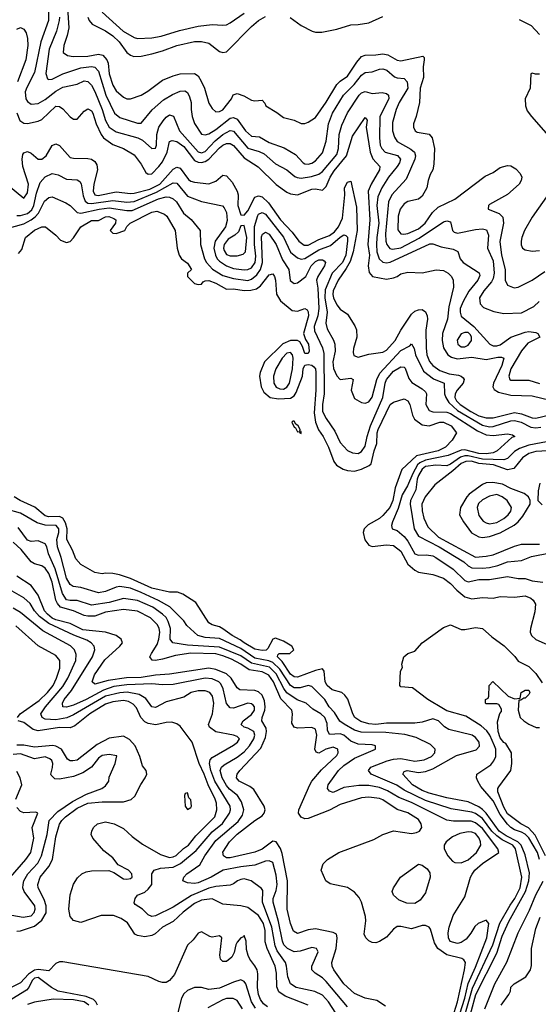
# Model space of a CAD drawing. Header units: inches. Extents: x 1793402 to 1900366, y 320852 to 470679.
# Tile 302 of 604: x 1850606 to 1853524, y 411315 to 416855. Entities that reach past the tile are written whole.
import ezdxf

# ---------------------------------------------------------------- set-up
doc = ezdxf.new("R2010")
doc.units = ezdxf.units.IN
doc.header["$MEASUREMENT"] = 0
doc.layers.add('B8451', color=7, linetype='Continuous')

msp = doc.modelspace()

# ---------------------------------------------------------------- linework, layer by layer
at = {"layer": 'B8451', "color": 4}
for points, elevation in [([(1850872.9, 416950), (1850882, 416810), (1850873.5, 416766.5), (1850854, 416710), (1850851.3, 416671.3), (1850874.8, 416654.8), (1850908.1, 416648.1), (1850990, 416650.3), (1851050, 416661.3), (1851074.9, 416654.9), (1851096.4, 416630), (1851104.2, 416610), (1851110.3, 416550), (1851130, 416486.8), (1851150, 416454.8), (1851190, 416418.8), (1851210, 416410.8), (1851230, 416410.8), (1851290, 416430.6), (1851327.7, 416452.3), (1851410, 416515.5), (1851470, 416539.3), (1851510, 416550.4), (1851590, 416552.7), (1851610, 416538.8), (1851628.2, 416510), (1851646, 416470), (1851670, 416386), (1851690, 416354.8), (1851710, 416337.3), (1851730, 416339.1), (1851750, 416348), (1851797.2, 416410), (1851807.2, 416432.8), (1851830, 416441), (1851867.5, 416427.5), (1851910, 416402), (1851930, 416398), (1851970, 416402), (1851985.4, 416385.4), (1851992, 416370), (1852053.7, 416333.7), (1852090, 416304.7), (1852150, 416291), (1852190, 416271), (1852210, 416271), (1852230, 416278), (1852270, 416306), (1852330, 416390.7), (1852390, 416490.6), (1852409.7, 416510.3), (1852450, 416538), (1852503.3, 416616.7), (1852530, 416648), (1852550, 416656.4), (1852610, 416657), (1852650, 416663.1), (1852677.6, 416657.6), (1852730, 416628), (1852750, 416623), (1852874, 416650), (1852882, 416642), (1852882.8, 416630), (1852876.3, 416590), (1852878.4, 416530), (1852859.1, 416470), (1852856, 416390), (1852836, 416310), (1852821, 416270), (1852821, 416250), (1852831.3, 416230), (1852842.5, 416222.5), (1852910, 416211), (1852926, 416190), (1852940.7, 416130), (1852936.8, 416043.2), (1852930.7, 416010), (1852915.9, 415984.1), (1852904, 415950), (1852897.3, 415910), (1852870, 415862), (1852850, 415846), (1852790, 415832.7), (1852770, 415819.3), (1852746.4, 415790), (1852735.8, 415750), (1852733, 415673), (1852750, 415650.7), (1852768.3, 415648.3), (1852790, 415652.4), (1852850, 415679.5), (1852887.6, 415710), (1852929.6, 415770.4), (1852960.1, 415799.9), (1853054.5, 415845.5), (1853225.1, 415974.9), (1853270, 415995.5), (1853310, 416023.8), (1853350, 416035.5), (1853370, 416033.4), (1853396.7, 416016.7), (1853422, 415990), (1853430.5, 415970), (1853428, 415950), (1853415.5, 415930), (1853350, 415871.8), (1853250, 415815.3), (1853244.7, 415810), (1853242, 415790), (1853304.5, 415764.5), (1853324.5, 415744.5), (1853328, 415710), (1853307.5, 415607.5), (1853316.9, 415530), (1853337.6, 415450), (1853337.3, 415390), (1853350, 415361), (1853387.5, 415347.5), (1853410, 415350.8), (1853490, 415390.7), (1853561.5, 415438.5)], 296), ([(1850768.5, 416908.5), (1850768.5, 416850), (1850726, 416730), (1850690, 416559), (1850645.7, 416474.3), (1850637.6, 416450), (1850641.6, 416410), (1850650, 416394.8), (1850670, 416380.7), (1850710, 416383), (1850750, 416406), (1850810, 416454), (1850850, 416476.4), (1850930, 416493.4), (1850970, 416510.5), (1850990, 416506.8), (1851010, 416486.8), (1851030, 416450.8), (1851070.3, 416350), (1851088.2, 416288.2), (1851110, 416250.5), (1851150, 416224.4), (1851270.8, 416190), (1851296.7, 416176.7), (1851350, 416131.3), (1851370, 416132), (1851375.1, 416150), (1851377.6, 416210), (1851389.7, 416250.3), (1851412.8, 416287.2), (1851430, 416307.3), (1851450, 416320.7), (1851472.2, 416312.2), (1851504.9, 416230), (1851610, 416112.4), (1851630, 416106.7), (1851650, 416114.4), (1851706.6, 416173.4), (1851750, 416208.8), (1851790, 416232.4), (1851802, 416230), (1851810, 416228), (1851890, 416132.2), (1851954, 416114), (1851981.1, 416101.1), (1852045.1, 416045.1), (1852110, 416010.8), (1852154, 415974), (1852166.9, 415966.9), (1852190, 415963.1), (1852247.3, 415972.7), (1852290, 415985.3), (1852310, 416000.4), (1852390, 416096.3), (1852400.5, 416130), (1852403, 416210), (1852418.3, 416261.7), (1852450, 416330.8), (1852516, 416430), (1852530, 416444), (1852550, 416450.6), (1852590, 416440.4), (1852644.9, 416444.9), (1852670, 416440.7), (1852680.7, 416430), (1852683, 416410), (1852632.4, 416310), (1852630.4, 416190.4), (1852634.9, 416150), (1852643, 416130), (1852662.8, 416110), (1852731.4, 416091.4), (1852748.2, 416070), (1852743.1, 416050), (1852730.4, 416030), (1852681.3, 415970), (1852643.8, 415910), (1852622, 415858), (1852614.9, 415810), (1852626.7, 415710), (1852614.9, 415630), (1852614, 415590), (1852616.5, 415550), (1852628.8, 415510), (1852650, 415490.4), (1852670, 415486.4), (1852690, 415490.3), (1852913.4, 415593.4), (1852930, 415594), (1852978, 415578), (1853044.9, 415564.9), (1853070.4, 415550.4), (1853084.9, 415510), (1853100.7, 415490), (1853192, 415432), (1853195.5, 415415.5), (1853183, 415390), (1853132.7, 415327.3), (1853101.6, 415270), (1853084.9, 415230), (1853083.8, 415210), (1853090, 415186.8), (1853162, 415130), (1853250.6, 415030.6), (1853270, 415020.7), (1853290, 415020.5), (1853310, 415026.7), (1853370, 415068.2), (1853450, 415098), (1853470, 415100.7), (1853510, 415096), (1853522, 415090), (1853532, 415070), (1853465.3, 415034.7), (1853430, 414992.3), (1853368.7, 414890), (1853357.3, 414850), (1853364.7, 414830), (1853370, 414826.8), (1853470, 414826.4), (1853530, 414808.4)], 288), ([(1851070, 416897.3), (1851187.7, 416790), (1851250, 416755.5), (1851270, 416750.5), (1851350, 416753.4), (1851403, 416763), (1851504.9, 416795.1), (1851610, 416818.4), (1851690, 416827.7), (1851750, 416824), (1851770, 416827.3), (1851790, 416837.3), (1851870, 416893)], 308), ([(1850830.2, 416870), (1850827.6, 416850), (1850813.1, 416790), (1850771.8, 416690), (1850753, 416553), (1850763.4, 416523.4), (1850770, 416518.8), (1850790, 416520.5), (1850849.7, 416550.3), (1850950, 416583.7), (1851010, 416592), (1851030, 416588), (1851050, 416566), (1851091.2, 416431.2), (1851139.3, 416330), (1851170, 416305.5), (1851270, 416273), (1851290, 416274), (1851351.3, 416348.7), (1851416.1, 416403.9), (1851466, 416434), (1851510, 416453), (1851534.9, 416454.9), (1851550, 416446), (1851562, 416422), (1851570.5, 416390), (1851570.6, 416350), (1851577.3, 416310), (1851590, 416272), (1851630, 416211), (1851650, 416207.7), (1851670, 416213), (1851710, 416237.6), (1851790, 416302), (1851810, 416304.9), (1851830, 416295.5), (1851877.1, 416230), (1851910, 416200.5), (1851955.9, 416195.9), (1852010, 416164.4), (1852094.4, 416134.4), (1852157.6, 416097.6), (1852201, 416050), (1852210, 416044), (1852230, 416042), (1852250, 416048), (1852270, 416060.7), (1852310, 416106), (1852330, 416172), (1852344.2, 416270), (1852365.4, 416330), (1852427.6, 416430), (1852488.7, 416491.3), (1852530, 416543), (1852550, 416558), (1852590, 416562), (1852630, 416577.3), (1852650, 416579.1), (1852671.8, 416571.8), (1852714.4, 416534.4), (1852730, 416527.7), (1852770, 416524), (1852786.2, 416506.2), (1852790.3, 416470), (1852742, 416390), (1852724.9, 416350), (1852703.9, 416276.1), (1852704.4, 416230), (1852714.2, 416194.2), (1852730.4, 416170.4), (1852807.3, 416127.3), (1852827.3, 416110), (1852832.7, 416090), (1852830.3, 416069.7), (1852781.1, 415958.9), (1852700.4, 415870), (1852680.3, 415830), (1852664.4, 415650), (1852666, 415610), (1852672.7, 415590), (1852688.8, 415568.8), (1852703.9, 415563.9), (1852750, 415571.8), (1852853, 415627), (1852990, 415718), (1853010, 415724), (1853030, 415718), (1853042, 415670), (1853050, 415660.7), (1853070, 415653.4), (1853170, 415674.9), (1853210, 415678), (1853232.4, 415672.4), (1853243.4, 415643.4), (1853237.3, 415570), (1853270, 415498), (1853275.6, 415430), (1853270, 415399), (1853260.5, 415379.5), (1853218, 415330), (1853193.4, 415290), (1853197.3, 415257.3), (1853215.9, 415235.9), (1853273.7, 415213.7), (1853330, 415202.8), (1853430, 415205.5), (1853498.3, 415241.7), (1853529.3, 415270)], 292), ([(1850990.3, 416870.3), (1850998, 416850), (1851014, 416830), (1851090, 416792), (1851130, 416765.3), (1851166.7, 416730), (1851210, 416670.6), (1851230, 416655.5), (1851248.5, 416648.5), (1851289.6, 416650.4), (1851350, 416663), (1851410, 416679.3), (1851490, 416710.4), (1851590, 416732.4), (1851630, 416732.7), (1851670, 416723), (1851730, 416677.3), (1851750, 416670.8), (1851770, 416674.8), (1851910, 416816.3), (1851950, 416850.7), (1851990, 416874)], 304), ([(1852127.1, 416867.1), (1852190, 416822), (1852251.1, 416791.1), (1852270, 416784.7), (1852305.4, 416785.4), (1852390, 416802), (1852470, 416826.8), (1852510, 416827.7), (1852570, 416837.3), (1852650, 416874)], 304), ([(1853416, 416856), (1853483.6, 416823.6), (1853530, 416772)], 304), ([(1850590, 416802.8), (1850610, 416811), (1850630, 416802), (1850642, 416782), (1850650.5, 416750.5), (1850653, 416710), (1850640.5, 416630), (1850594.8, 416505.2)], 284), ([(1853530, 416549), (1853508.9, 416548.9), (1853490, 416555.3), (1853482, 416550), (1853479.1, 416470), (1853451, 416410), (1853451.3, 416370), (1853462, 416342), (1853486, 416310), (1853675.8, 416095.8)], 304), ([(1850590, 416332), (1850607.5, 416287.5), (1850630, 416273.4), (1850650, 416270.5), (1850710, 416283.8), (1850730, 416293), (1850810, 416368), (1850830, 416367.7), (1850850, 416353.4), (1850890, 416308), (1850910, 416296.3), (1850930, 416296.3), (1850970, 416340.7), (1850990, 416354), (1850992.8, 416352.8), (1851010, 416342.8), (1851017.1, 416330), (1851036.5, 416270), (1851064.2, 416210), (1851078.4, 416190), (1851130, 416152.4), (1851191, 416130), (1851250, 416094.8), (1851290, 416042.8), (1851316.4, 415996.4), (1851330, 415985.5), (1851350, 415988.4), (1851390, 416028.7), (1851410, 416055.8), (1851436.4, 416110), (1851449.7, 416170.3), (1851463.9, 416176.1), (1851490, 416170.3), (1851530, 416141.7), (1851590, 416062.7), (1851610, 416053.6), (1851630, 416052.4), (1851650, 416057.3), (1851670, 416070.3), (1851730, 416134.9), (1851750, 416150.3), (1851770, 416158), (1851790, 416158.7), (1851810, 416148.4), (1851870, 416078.4), (1851947.5, 416027.5), (1852050, 415928.4), (1852110, 415885.5), (1852130, 415875.5), (1852170, 415870.6), (1852250, 415902), (1852270, 415904), (1852310, 415896), (1852330, 415916), (1852353.7, 415970), (1852375.2, 416004.8), (1852444.4, 416090), (1852479.6, 416200.4), (1852550, 416304.7), (1852561, 416290), (1852554.9, 416250), (1852577.4, 416110), (1852592.8, 416072.8), (1852633.4, 416030), (1852630.5, 416010), (1852584, 415930), (1852567.1, 415890), (1852575.6, 415730), (1852565.8, 415590), (1852574.9, 415530), (1852566.7, 415470), (1852572.2, 415432.2), (1852591.3, 415410), (1852670, 415396.3), (1852710, 415402.8), (1852729.4, 415410.6), (1852750, 415426), (1852790, 415434.8), (1852870, 415430.7), (1852950, 415447.3), (1852990, 415444), (1853016, 415430), (1853036, 415410), (1853044.7, 415390), (1853047.3, 415350), (1853020.5, 415239.5), (1853013.4, 415170), (1852985.7, 415090), (1852983.6, 415050), (1852990.3, 415010), (1853015.5, 414970), (1853036.5, 414956.5), (1853068.1, 414948.1), (1853150, 414957.4), (1853230, 414943.1), (1853296.7, 414956.7), (1853316.7, 414956.7), (1853330, 414951), (1853318.9, 414910), (1853272.4, 414810), (1853267.7, 414790), (1853275.2, 414775.2), (1853300.3, 414760.3), (1853370, 414742), (1853490, 414739.3), (1853590, 414714.9)], 284), ([(1850532.5, 415932.5), (1850630, 415851), (1850650, 415881), (1850656.4, 415930), (1850623.5, 416030), (1850619.6, 416070), (1850623.6, 416096.4), (1850630, 416106), (1850650, 416113.4), (1850670, 416104), (1850710, 416070.7), (1850730, 416070.6), (1850755.1, 416090), (1850790, 416146.8), (1850810, 416157.3), (1850830, 416147.3), (1850890, 416080.7), (1850910, 416075.5), (1850990, 416074), (1851010, 416070.6), (1851030, 416057.3), (1851039.5, 416039.5), (1851044.9, 416010), (1851023.6, 415930), (1851019.5, 415890), (1851030, 415870.6), (1851047, 415867), (1851150, 415887.7), (1851230, 415877.4), (1851250, 415879), (1851338.7, 415901.3), (1851395.6, 415930), (1851470, 416014), (1851490, 416024.9), (1851510, 416019.3), (1851556, 415956), (1851570, 415946.4), (1851590, 415941.3), (1851670, 415932.7), (1851710, 415947.7), (1851750, 415980.7), (1851770, 415977.3), (1851800.9, 415940.9), (1851830.5, 415890), (1851834.9, 415870), (1851834, 415810), (1851850, 415758), (1851870, 415756), (1851890, 415780.7), (1851930, 415856.3), (1851950, 415864.4), (1851970, 415859.5), (1852005.3, 415825.3), (1852073.7, 415730), (1852139.2, 415659.2), (1852176.3, 415610), (1852207.4, 415587.4), (1852230, 415586.7), (1852290, 415618.7), (1852350, 415640.3), (1852377.9, 415662.1), (1852400.4, 415690), (1852421.6, 415738.4), (1852436.2, 415870), (1852434.5, 415910), (1852450, 415940.7), (1852470, 415946), (1852501, 415801), (1852504.1, 415670), (1852482.7, 415550), (1852465.1, 415494.9), (1852443.8, 415456.2), (1852397.6, 415390), (1852370.4, 415330), (1852368.9, 415310), (1852372.7, 415290), (1852390, 415250.8), (1852410, 415226.8), (1852450, 415198), (1852492.5, 415132.5), (1852502, 415110), (1852504, 415070), (1852484.5, 415004.5), (1852482, 414982), (1852485.8, 414965.8), (1852510, 414957.3), (1852570, 414974), (1852650, 414985.5), (1852670, 414995.5), (1852719.6, 415050), (1852750, 415107.7), (1852810, 415198), (1852830, 415214.9), (1852850, 415223), (1852870, 415224), (1852890, 415210.8), (1852898, 415190), (1852900.4, 415170), (1852891.5, 415108.5), (1852892.4, 415010), (1852896.9, 414970), (1852911.9, 414931.9), (1852930, 414908.8), (1852970, 414881.5), (1853023.1, 414863.1), (1853075.1, 414855.1), (1853090.8, 414850), (1853100.4, 414840.4), (1853107.7, 414830), (1853101.6, 414810), (1853066.7, 414770), (1853056.5, 414750), (1853054.6, 414730), (1853063.1, 414710), (1853083.7, 414690), (1853144.9, 414650), (1853190, 414626.9), (1853230, 414614.3), (1853270, 414614.3), (1853390, 414644.9), (1853430, 414638), (1853490, 414614.9), (1853510, 414613.4), (1853588.8, 414631.2)], 276), ([(1850590, 415754), (1850610, 415753.1), (1850650, 415764.4), (1850674, 415786), (1850685.3, 415810), (1850700.8, 415879.2), (1850721.3, 415938.7), (1850749.6, 415970.4), (1850790, 415990.7), (1850822.5, 415982.5), (1850870, 415957.3), (1850930, 415954), (1850944.9, 415944.9), (1850952.5, 415932.5), (1850963.4, 415863.4), (1850974.3, 415834.3), (1850990, 415823.1), (1851010, 415820.7), (1851130, 415838), (1851210, 415828), (1851250, 415832.4), (1851375.3, 415884.7), (1851470, 415938.4), (1851490, 415935.5), (1851550, 415863), (1851630, 415833), (1851747.3, 415807.3), (1851757.1, 415797.1), (1851770.4, 415770), (1851774, 415726), (1851764, 415690), (1851705.3, 415610), (1851699.5, 415570), (1851707.4, 415530), (1851717, 415510), (1851730, 415495.8), (1851770, 415470.3), (1851810, 415455.3), (1851870, 415448.7), (1851890, 415450.4), (1851910, 415458.4), (1851930.6, 415489.4), (1851934.5, 415525.5), (1851927, 415590), (1851927.7, 415692.3), (1851946, 415754), (1851950, 415760.7), (1851969.6, 415770.4), (1851990, 415760.5), (1852091.1, 415631.1), (1852130, 415548), (1852170, 415514.9), (1852190, 415508.2), (1852210, 415512.2), (1852290, 415560.9), (1852354.6, 415585.4), (1852410, 415632.2), (1852430, 415644.9), (1852442, 415642), (1852450, 415632), (1852450.3, 415610.3), (1852440.7, 415530), (1852422, 415490), (1852364.2, 415430), (1852324.6, 415335.4), (1852323.5, 415290), (1852336.5, 415210), (1852328.7, 415148.7), (1852335.6, 415115.6), (1852372.4, 415052.4), (1852379.3, 415030), (1852381.3, 414990), (1852367.4, 414930), (1852372.4, 414892.4), (1852390, 414851.3), (1852410, 414831.3), (1852470, 414838), (1852482, 414830), (1852471.3, 414770), (1852490, 414724.7), (1852530, 414701), (1852550, 414698), (1852570, 414706), (1852590, 414731.3), (1852614.7, 414830), (1852633.2, 414866.8), (1852750, 414994), (1852800.4, 415019.6), (1852810, 415032), (1852824.7, 415004.7), (1852833.4, 414970), (1852878.4, 414878.4), (1852934.9, 414834.9), (1852994, 414810), (1852996.5, 414750), (1853003.1, 414730), (1853021.3, 414701.3), (1853070, 414656.9), (1853210, 414573.6), (1853250, 414564.4), (1853270, 414566.7), (1853370, 414598.5), (1853390, 414600.2), (1853427.3, 414590), (1853482.6, 414562.6), (1853510, 414559), (1853537.6, 414562.4)], 272), ([(1850487.1, 415667.1), (1850630, 415707.6), (1850670, 415728.9), (1850693.7, 415746.3), (1850712.4, 415767.6), (1850746.3, 415833.7), (1850770, 415854.9), (1850790, 415858), (1850865.2, 415825.2), (1850890, 415810.8), (1850930, 415770.7), (1850950, 415766.7), (1851054, 415790), (1851110, 415797.2), (1851210, 415780.9), (1851238.9, 415781.1), (1851388.2, 415848.2), (1851430, 415858.4), (1851450, 415857.1), (1851470, 415848), (1851488, 415830), (1851527.5, 415767.5), (1851570.4, 415730.4), (1851621, 415670), (1851624, 415590), (1851645.5, 415510), (1851657.1, 415490), (1851691.2, 415451.2), (1851750, 415416.5), (1851810, 415398.3), (1851890, 415387.7), (1851910, 415394.6), (1851940.9, 415419.1), (1851961.5, 415450), (1851972.4, 415490), (1851966.9, 415633.1), (1851971.7, 415648.3), (1851990, 415660.5), (1852010, 415647.7), (1852050, 415590.6), (1852084.7, 415504.7), (1852120.4, 415450), (1852128.3, 415388.3), (1852150, 415370.8), (1852170, 415374), (1852216, 415410), (1852246.3, 415470), (1852270, 415494), (1852290, 415503.8), (1852310, 415504), (1852319.3, 415499.3), (1852326.8, 415490), (1852320.5, 415470), (1852283, 415410), (1852277.1, 415390), (1852284.2, 415344.2), (1852289.1, 415230), (1852284.4, 415190), (1852262.3, 415130), (1852264.9, 415104.9), (1852310.3, 415010), (1852317.5, 414977.5), (1852319.6, 414750), (1852310.3, 414690), (1852310.4, 414650), (1852330, 414610.7), (1852379.9, 414539.9), (1852410, 414476), (1852450, 414431), (1852478, 414418), (1852510, 414414.8), (1852530, 414426), (1852550, 414456), (1852560.5, 414510), (1852580.5, 414570), (1852649.8, 414730), (1852662.3, 414810), (1852669.8, 414830), (1852710, 414877), (1852750, 414902), (1852770, 414901), (1852775.2, 414895.2), (1852796.5, 414836.5), (1852813.4, 414813.4), (1852870, 414779.1), (1852890, 414761), (1852895.5, 414750), (1852890.6, 414690), (1852910, 414657.3), (1852930, 414648.2), (1853010, 414647), (1853030, 414638.9), (1853182, 414542), (1853230, 414520.2), (1853270, 414516.5), (1853350, 414526), (1853379.6, 414519.6), (1853391.3, 414510), (1853376, 414504), (1853293.4, 414430), (1853270, 414417.4), (1853230, 414412.3), (1853190, 414414.8), (1853110, 414435.1), (1853090, 414433.7), (1853016.7, 414403.3), (1852890, 414376.2), (1852858, 414362), (1852844.9, 414350), (1852817.3, 414302.7), (1852787.2, 414232.8), (1852757.8, 414182.2), (1852735.3, 414104.7), (1852703, 414030), (1852698.8, 414010), (1852702, 413990), (1852730, 413980.7), (1852770, 413948), (1852790, 413922), (1852830, 413850.7), (1852850, 413842), (1852894.8, 413845.2), (1852930, 413838.4), (1852946.8, 413830), (1853044.2, 413764.2), (1853110, 413699.3), (1853130, 413692.7), (1853190, 413706.4), (1853250, 413704.9), (1853350, 413722.4), (1853410, 413710.5), (1853450, 413711), (1853490, 413697.3), (1853550, 413690.7)], 268), ([(1853582.5, 415877.5), (1853490, 415745.2), (1853446.4, 415670), (1853430.6, 415630), (1853428.2, 415610), (1853428.5, 415588.5), (1853436, 415570), (1853450, 415560.7), (1853490, 415552.7), (1853530, 415557.6)], 304), ([(1850600.2, 415539.8), (1850617.5, 415562.5), (1850639, 415630), (1850690, 415670.6), (1850730, 415690.7), (1850750.8, 415690.8), (1850810, 415642.8), (1850835.5, 415615.5), (1850870, 415602), (1850890, 415607.7), (1850910, 415627.3), (1850950, 415690.4), (1851010, 415726), (1851050, 415726), (1851090, 415746.4), (1851108.1, 415748.1), (1851136.2, 415736.2), (1851146.8, 415730), (1851144.9, 415710), (1851114.8, 415670), (1851130, 415654.8), (1851150, 415653), (1851198, 415670), (1851209, 415691), (1851228, 415710), (1851350, 415772.2), (1851378.4, 415778.4), (1851421.4, 415761.4), (1851434.8, 415750), (1851481, 415670), (1851493, 415570), (1851503, 415530), (1851517.3, 415510), (1851550, 415486), (1851572, 415450), (1851551.3, 415430), (1851551, 415410), (1851590, 415370.8), (1851610, 415364.9), (1851630, 415368), (1851639, 415381), (1851650, 415386.8), (1851670, 415387.7), (1851710, 415373.7), (1851770, 415338.8), (1851810, 415340.5), (1851870, 415332), (1851906.5, 415333.5), (1851938.7, 415341.3), (1851961.6, 415358.4), (1852010, 415420.7), (1852030, 415426), (1852040.7, 415410), (1852045.5, 415390), (1852050.5, 415310.5), (1852073, 415273), (1852138.5, 415218.5), (1852170, 415215.5), (1852210, 415231), (1852223.5, 415223.5), (1852230, 415212), (1852230.3, 415190), (1852203.8, 415090), (1852215.2, 415055.2), (1852230.4, 415030), (1852234.8, 414990), (1852230, 414978), (1852210, 414978), (1852197.5, 415017.5), (1852182.5, 415042.5), (1852169.7, 415049.7), (1852130, 415051.2), (1852087.5, 415032.5), (1851983.1, 414930), (1851959.5, 414870), (1851956.4, 414850), (1851964.9, 414790), (1851979.6, 414759.6), (1852014.8, 414730), (1852061.8, 414721.8), (1852130, 414726), (1852150, 414739.5), (1852161.5, 414758.5), (1852197, 414850), (1852202, 414890), (1852210, 414911.3), (1852230, 414916), (1852250, 414911), (1852262, 414902), (1852270, 414891.3), (1852271.8, 414870), (1852272.7, 414770), (1852263, 414643), (1852270.2, 414590.2), (1852287.6, 414547.6), (1852314.4, 414510), (1852344.4, 414450), (1852373, 414370), (1852388.7, 414348.7), (1852425.7, 414325.7), (1852450, 414318.4), (1852490, 414315.3), (1852530, 414327), (1852573.1, 414346.9), (1852582.9, 414357.1), (1852600.4, 414430), (1852615.6, 414470), (1852618, 414530), (1852623.1, 414550), (1852690, 414690.7), (1852710, 414703), (1852770, 414722.8), (1852790, 414710.7), (1852802, 414690), (1852816.4, 414630), (1852827.3, 414607.3), (1852870, 414575.5), (1852910, 414570.4), (1852970, 414590.3), (1852990, 414590.3), (1853033.4, 414570), (1853064, 414530), (1853039.3, 414490), (1853001.6, 414450), (1852960.7, 414430), (1852839.3, 414400.7), (1852755.3, 414324.7), (1852718, 414222), (1852704.9, 414150), (1852688.9, 414110), (1852650, 414066), (1852630, 414049.6), (1852567, 414013), (1852544.9, 413990), (1852539.3, 413970), (1852548.9, 413928.9), (1852570, 413899.1), (1852590, 413890.4), (1852670, 413900.3), (1852710, 413897.1), (1852750, 413864.9), (1852790, 413792.7), (1852830, 413758.7), (1852850, 413746.7), (1852930, 413733.4), (1852990, 413712.7), (1853030, 413683), (1853064.9, 413644.9), (1853110, 413607.3), (1853150, 413597.3), (1853210, 413604.9), (1853270, 413600.7), (1853310, 413610.6), (1853390, 413606.4), (1853450, 413613), (1853481.1, 413601.1), (1853494.8, 413590), (1853507.5, 413567.5), (1853504.5, 413524.5), (1853480.4, 413430), (1853478, 413410), (1853485.5, 413390), (1853510, 413368.4), (1853650, 413306)], 264), ([(1853610, 414487.1), (1853470, 414460.9), (1853418.2, 414441.8), (1853390, 414426.3), (1853350, 414386.3), (1853330, 414379.7), (1853210, 414382.1), (1853130, 414401.7), (1853110, 414401.3), (1853086.1, 414393.9), (1853030, 414353.7), (1853010, 414345.7), (1852948.2, 414348.2), (1852890, 414341.5), (1852870, 414325.6), (1852849.2, 414290), (1852841.8, 414270), (1852834.9, 414210), (1852804.9, 414150), (1852802.4, 414130), (1852825.5, 413990), (1852850.8, 413950), (1852965.5, 413890), (1853105.1, 413805.1), (1853130, 413781.6), (1853150, 413770.4), (1853210, 413768.5), (1853250, 413773.7), (1853295.8, 413784.2), (1853350, 413804.4), (1853430, 413813), (1853485.2, 413834.8), (1853590, 413855.5)], 272), ([(1853608.9, 414431.1), (1853510, 414426.4), (1853470, 414414.5), (1853434.9, 414390), (1853386, 414330), (1853350, 414323.1), (1853272.7, 414350), (1853190, 414357.5), (1853148.6, 414371.4), (1853116, 414370), (1853090, 414358), (1853043.9, 414316.1), (1852942.6, 414237.4), (1852888.4, 414170), (1852868.7, 414130), (1852870, 414092), (1852879.6, 414050), (1852901.8, 414001.8), (1852963.1, 413943.1), (1853170, 413832), (1853230, 413836), (1853270, 413844.2), (1853390, 413893.7), (1853430, 413904.9), (1853530, 413903.8)], 276), ([(1853532.3, 414247.7), (1853524, 414204), (1853522, 414150), (1853545.5, 414125.5)], 284), ([(1853124.6, 411190), (1853173.2, 411370), (1853290, 411603.8), (1853320.8, 411699.2), (1853358.3, 411781.7), (1853451.6, 411950), (1853470.7, 412010), (1853475.3, 412055.3), (1853450, 412156), (1853426.8, 412210), (1853409.7, 412230), (1853342.5, 412262.5), (1853303.5, 412290), (1853230, 412391.1), (1853210, 412412.3), (1853190, 412426.2), (1853130, 412454), (1853010, 412477.4), (1852910, 412503.5), (1852870, 412519.2), (1852817, 412550), (1852761.2, 412610), (1852770, 412624.7), (1852786, 412630), (1852850, 412620.3), (1852890, 412625.7), (1852930, 412640.3), (1853064.4, 412715.6), (1853173.5, 412746.5), (1853192.3, 412767.7), (1853191, 412790), (1853170, 412816.9), (1853152, 412830), (1853021.3, 412861.3), (1852996, 412876), (1852962.7, 412910), (1852930, 412921.6), (1852870, 412903.6), (1852830, 412897.6), (1852670, 412897.3), (1852609.8, 412889.8), (1852570, 412893.7), (1852526.5, 412906.5), (1852492.3, 412930), (1852480.9, 412950), (1852451.6, 413031.6), (1852435.6, 413055.6), (1852419, 413070), (1852365.2, 413085.2), (1852335.8, 413110), (1852325.7, 413130), (1852318.4, 413190), (1852310, 413202.7), (1852270, 413193.3), (1852170, 413156.3), (1852150, 413158.7), (1852130, 413173.6), (1852083.6, 413243.6), (1852057.2, 413270), (1852058, 413282), (1852066, 413290), (1852126, 413290), (1852148.7, 413310), (1852138, 413330), (1852090, 413358), (1852045.2, 413374.8), (1852030, 413369.2), (1852003, 413317), (1851992.8, 413307.2), (1851970, 413305.6), (1851930, 413314.3), (1851870, 413348.6), (1851847, 413367), (1851802, 413390), (1851750, 413427.8), (1851730, 413438.4), (1851688.7, 413450), (1851670, 413461.2), (1851596.9, 413576.9), (1851523.9, 413623.9), (1851493.4, 413633.4), (1851450, 413634.5), (1851350, 413657.4), (1851230, 413711.3), (1851167.9, 413732.1), (1851130, 413739.5), (1851090, 413740.9), (1851070, 413737), (1851030, 413744.5), (1850949.5, 413789.5), (1850921.6, 413821.6), (1850902.9, 413870), (1850871.8, 413930), (1850874.3, 413990), (1850864.8, 414024.8), (1850849.8, 414049.8), (1850830, 414060.5), (1850770, 414058), (1850750, 414063), (1850692.4, 414112.4), (1850608.7, 414150), (1850575.3, 414170)], 264), ([(1853105.8, 411234.2), (1853153.6, 411406.4), (1853268.7, 411650), (1853308.1, 411771.9), (1853365.9, 411874.1), (1853391.9, 411910), (1853421.8, 411970), (1853430.9, 412030), (1853396.4, 412190), (1853380.5, 412210), (1853320.9, 412240.9), (1853290, 412262.4), (1853263.1, 412290), (1853210, 412360.4), (1853170, 412389.8), (1853150, 412396.8), (1853034.6, 412414.6), (1852890, 412461.5), (1852770, 412521.1), (1852727.7, 412547.7), (1852584, 412610), (1852568.7, 412630), (1852582, 412650), (1852674.2, 412685.8), (1852710, 412694.4), (1852750, 412698), (1852830, 412683.1), (1852882, 412690), (1852924, 412710), (1852941.2, 412730), (1852944, 412750), (1852917.5, 412777.5), (1852837.2, 412817.2), (1852772.9, 412832.9), (1852665.4, 412845.4), (1852527.3, 412847.3), (1852490, 412858.7), (1852431, 412891), (1852408.3, 412908.3), (1852377.6, 412957.6), (1852347.3, 412990), (1852323.7, 413030), (1852250, 413102.7), (1852230, 413109.3), (1852183.9, 413096.1), (1852150, 413096.9), (1852129.9, 413109.9), (1852070, 413201), (1852030, 413238.5), (1852007.2, 413247.2), (1851930, 413262.5), (1851850, 413317.8), (1851730, 413374), (1851650, 413378.3), (1851609.2, 413390), (1851547.5, 413447.5), (1851530, 413473.2), (1851451, 413551), (1851387, 413587), (1851290, 413632.3), (1851230, 413657.7), (1851170, 413666.3), (1851150, 413662.4), (1851090, 413637.6), (1851050, 413629.7), (1850950, 413659.7), (1850907.1, 413667.1), (1850890, 413677), (1850870, 413713.2), (1850839.7, 413830), (1850818.9, 413890), (1850815.1, 413930), (1850826, 413970), (1850826.6, 413990), (1850811.6, 414010), (1850750, 414012.1), (1850705.1, 414025.1), (1850610, 414079.7), (1850530, 414101.6)], 268), ([(1853070, 411220.5), (1853109.8, 411350), (1853128.5, 411431.5), (1853170, 411524.9), (1853234, 411690), (1853245.2, 411770), (1853230, 411789), (1853186, 411770), (1853166.7, 411753.3), (1853144.7, 411715.3), (1853117.3, 411682.7), (1853090, 411662.7), (1853070, 411657), (1853028.2, 411668.2), (1853018, 411690), (1853016.6, 411716.6), (1853021.6, 411750), (1853045.4, 411814.6), (1853110, 411921), (1853142.9, 412030), (1853152.5, 412047.5), (1853167, 412070), (1853210, 412108), (1853302, 412170), (1853297.2, 412190), (1853210, 412304), (1853170, 412336.9), (1853145.9, 412345.9), (1853046, 412346), (1853010, 412351.8), (1852810, 412451.1), (1852739, 412479), (1852676, 412516), (1852630, 412536), (1852570, 412546.6), (1852514, 412546), (1852430, 412534.5), (1852370, 412507), (1852350, 412514), (1852337.2, 412530), (1852341.2, 412550), (1852399.5, 412630), (1852430, 412658.4), (1852490, 412700.5), (1852608, 412750), (1852608, 412770), (1852590, 412775.1), (1852510, 412779.3), (1852470, 412796.2), (1852430, 412829.6), (1852410, 412837.4), (1852350, 412833.2), (1852338.3, 412858.3), (1852335.8, 412895.8), (1852323.6, 412930), (1852300.9, 412950), (1852256.1, 412976.1), (1852217.2, 413010), (1852167.7, 413027.7), (1852110, 413068.2), (1852092.8, 413092.8), (1852050, 413175.4), (1852011.6, 413211.6), (1851910, 413235.3), (1851850, 413276.4), (1851730, 413325.6), (1851550, 413335.8), (1851468.7, 413350), (1851452.7, 413370), (1851454.7, 413430), (1851442, 413470), (1851430, 413491.6), (1851410, 413511.3), (1851354.5, 413550), (1851270, 413588.2), (1851190, 413598.7), (1851110, 413576.9), (1851010, 413560.7), (1850930, 413586.6), (1850890, 413587), (1850870, 413592), (1850847, 413627), (1850806.4, 413766.4), (1850767.6, 413850), (1850759.7, 413890), (1850750, 413906.6), (1850710, 413922.9), (1850670, 413919.3), (1850650, 413926.6), (1850597.4, 413997.4)], 272), ([(1853050.8, 411270), (1853069.8, 411330), (1853109.7, 411510), (1853114, 411550), (1853105.1, 411565.1), (1853093.1, 411573.1), (1853010, 411594.3), (1852959.5, 411630), (1852940.8, 411660.8), (1852918, 411738), (1852909.3, 411749.3), (1852890, 411759), (1852870, 411759.3), (1852810, 411740.9), (1852750, 411752.7), (1852730, 411752.3), (1852710, 411739), (1852670, 411694), (1852630, 411668.7), (1852610, 411662), (1852590, 411664), (1852570, 411673.2), (1852553.2, 411690), (1852544.5, 411710), (1852554.5, 411785.5), (1852552, 411810), (1852529.5, 411890), (1852516.6, 411916.6), (1852490, 411946), (1852450, 411972.7), (1852353.6, 411993.6), (1852328.7, 412010), (1852302, 412070), (1852314.6, 412105.4), (1852338, 412130), (1852402, 412170), (1852598, 412242), (1852650, 412270.6), (1852710, 412290.6), (1852810, 412277.3), (1852838.6, 412281.4), (1852855.3, 412290), (1852868.7, 412310), (1852865.2, 412330), (1852850, 412356), (1852790, 412392), (1852730, 412411.8), (1852650, 412465.6), (1852630, 412473.3), (1852570, 412481.6), (1852530, 412477.6), (1852410, 412439.6), (1852350, 412407.8), (1852230, 412361.2), (1852210, 412359), (1852190, 412368.7), (1852175.3, 412390), (1852177.2, 412410), (1852238.4, 412550), (1852250, 412570.7), (1852305.1, 412634.9), (1852390, 412716), (1852398, 412730), (1852396, 412750), (1852370, 412762), (1852328.9, 412751.1), (1852290, 412729.3), (1852273.6, 412733.6), (1852267, 412750), (1852278, 412830), (1852270, 412864), (1852250, 412872.7), (1852170, 412869), (1852150, 412875.3), (1852137.2, 412897.2), (1852140.7, 412950), (1852137, 412970), (1852074.6, 413034.6), (1852034.2, 413130), (1852007.2, 413167.2), (1851970, 413186.2), (1851897.7, 413197.7), (1851849.8, 413229.8), (1851797.1, 413257.1), (1851750, 413276.4), (1851710, 413286.8), (1851570, 413291.9), (1851482.2, 413277.8), (1851410, 413256.9), (1851369.7, 413249.7), (1851352.3, 413252.3), (1851339.3, 413270), (1851347.3, 413290), (1851379.8, 413340.2), (1851389.7, 413370), (1851394, 413410), (1851391.3, 413430), (1851381.6, 413450), (1851342, 413490), (1851270, 413526.6), (1851190, 413537.4), (1851090, 413522.3), (1851030, 413499.8), (1850990, 413499.3), (1850970, 413503.5), (1850910, 413529.8), (1850836.2, 413550), (1850818.5, 413570), (1850810, 413589.4), (1850789.8, 413690), (1850770, 413739.5), (1850750, 413769.6), (1850730, 413782.4), (1850690, 413794), (1850670, 413805.6), (1850614.7, 413874.7), (1850570, 413916.2)], 276), ([(1852665.1, 411305.1), (1852616.3, 411336.3), (1852549.7, 411349.7), (1852490, 411377), (1852429.8, 411429.8), (1852374.5, 411510), (1852364.5, 411530), (1852362, 411550), (1852387.6, 411630), (1852391.8, 411690), (1852388.7, 411710), (1852370, 411719.3), (1852270, 411740.7), (1852230, 411734.5), (1852170, 411713.2), (1852147.5, 411727.5), (1852129.7, 411769.7), (1852111.8, 411850), (1852112.6, 412010), (1852083.8, 412163.8), (1852072.7, 412192.7), (1852050, 412229.2), (1852030, 412234), (1851970, 412188), (1851930, 412171.5), (1851790, 412139.6), (1851770, 412139.5), (1851753.2, 412150), (1851750, 412171), (1851787.3, 412230), (1851830, 412272.2), (1851929.7, 412350.3), (1851970, 412375.5), (1851981.6, 412390), (1851987.3, 412410), (1851980.9, 412430), (1851923.3, 412523.3), (1851901.6, 412541.6), (1851841.2, 412570), (1851826, 412590), (1851829.2, 412610), (1851845.2, 412630), (1851963.5, 412756.5), (1851990, 412816), (1851995.8, 412850), (1851993, 412870), (1851969.3, 412910), (1851969.6, 412930), (1851984.8, 412970), (1851987.4, 412990), (1851983, 413023), (1851970, 413054), (1851950, 413073), (1851930, 413080.5), (1851845.1, 413085.1), (1851830, 413095.1), (1851796.9, 413150), (1851770, 413175.4), (1851710, 413198.5), (1851670, 413206), (1851450, 413173.5), (1851370, 413167.6), (1851290, 413153.5), (1851207.5, 413152.5), (1851103.2, 413136.8), (1851030, 413116), (1851013.2, 413130), (1851027.6, 413170), (1851086.2, 413253.8), (1851169, 413330), (1851184, 413350), (1851178, 413370), (1851148.7, 413390), (1851089.7, 413409.7), (1850961.7, 413421.7), (1850890, 413458), (1850810, 413478.4), (1850790, 413488.8), (1850762.3, 413510), (1850746, 413530), (1850710, 413618), (1850670.9, 413670.9), (1850590, 413725.1)], 284), ([(1852450, 411302), (1852330, 411444.5), (1852310, 411464.5), (1852268.7, 411490), (1852249.4, 411509.4), (1852249, 411530), (1852285.2, 411610), (1852275.3, 411630), (1852250, 411635.1), (1852185.1, 411614.9), (1852150, 411611.5), (1852112.3, 411630), (1852093.3, 411650), (1852084.8, 411670), (1852062, 411782), (1852031.5, 411890), (1852031.6, 411910), (1852050, 411956), (1852055.4, 411990), (1852050, 412042), (1852030, 412112.7), (1852010, 412122.7), (1851990, 412120.9), (1851930, 412098.4), (1851850, 412089.6), (1851750.3, 412069.7), (1851682.8, 412030), (1851610, 411998.4), (1851590, 411994.5), (1851550, 411998), (1851524, 412010), (1851529.3, 412030), (1851546, 412050), (1851620.1, 412099.9), (1851647.6, 412150), (1851710, 412236.4), (1851835.4, 412344.6), (1851859.7, 412380.3), (1851867.6, 412410), (1851854.2, 412454.2), (1851831.8, 412490), (1851786.3, 412526.3), (1851770, 412547.3), (1851745.7, 412590), (1851735.1, 412630), (1851742, 412650), (1851757, 412663), (1851830, 412705.3), (1851870, 412736.4), (1851899.7, 412770), (1851923, 412810), (1851929.7, 412830), (1851922.9, 412850), (1851890, 412869.7), (1851870, 412874.5), (1851852.3, 412890), (1851863.7, 412910), (1851910, 412946.7), (1851927.3, 412970), (1851926.6, 412990), (1851919.3, 412999.3), (1851910, 413006.6), (1851890, 413009.6), (1851810, 412980.9), (1851790, 412982.7), (1851770, 413008.7), (1851751.5, 413090), (1851738, 413118), (1851726, 413130), (1851690, 413146), (1851650, 413149.6), (1851470, 413115.1), (1851410, 413113.3), (1851350, 413117.7), (1851210, 413112.9), (1851136.8, 413103.2), (1851077, 413083), (1850980.5, 413030), (1850910, 412998.7), (1850870, 412987.6), (1850849.7, 412989.7), (1850846.6, 413010), (1850857, 413030), (1850898.7, 413081.3), (1851015.6, 413270), (1851029.5, 413310), (1851026, 413330), (1851009.2, 413350), (1850983.8, 413363.8), (1850911.8, 413391.8), (1850770, 413457.3), (1850717.7, 413497.7), (1850689.6, 413530), (1850664.5, 413570), (1850630, 413602), (1850550, 413647.3)], 288), ([(1852385.1, 411265.1), (1852342.9, 411330), (1852310, 411367), (1852267.7, 411387.7), (1852162, 411410), (1852129.4, 411430), (1852114, 411470), (1852107.8, 411530), (1852101.6, 411550), (1852055.3, 411615.3), (1852043.5, 411643.5), (1852025.8, 411750), (1851972.4, 411890), (1851975.1, 411955.1), (1851967.3, 411967.3), (1851909, 412010), (1851870, 412021.6), (1851850, 412018.4), (1851831, 412010), (1851810, 411992.7), (1851790, 411986), (1851710, 411978), (1851670, 411968.4), (1851572.1, 411927.9), (1851470, 411862), (1851370, 411814), (1851350, 411809), (1851330, 411818), (1851298, 411850), (1851256.4, 411876.4), (1851250, 411886), (1851255.3, 411910), (1851269, 411930), (1851310, 411946.8), (1851330, 411962.8), (1851349.4, 411990), (1851349.3, 412050), (1851362, 412070), (1851398, 412082), (1851470, 412086.4), (1851511.8, 412108.2), (1851600, 412180), (1851690, 412285.3), (1851746.7, 412333.3), (1851786, 412390), (1851791.6, 412410), (1851789.6, 412430), (1851704.8, 412570), (1851682, 412630), (1851674.7, 412670), (1851678.4, 412690), (1851690, 412704.9), (1851810, 412772.7), (1851832, 412790), (1851843.7, 412810), (1851830, 412822), (1851808.7, 412830), (1851710, 412849.3), (1851675.1, 412875.1), (1851669.3, 412890), (1851691.6, 412950), (1851698, 413010), (1851691.5, 413050), (1851676, 413070), (1851650, 413078.7), (1851610, 413078.7), (1851571.3, 413070), (1851530, 413042.7), (1851430, 413017), (1851370, 412986), (1851350, 412989.2), (1851315.8, 413035.8), (1851278.4, 413058.4), (1851210.8, 413070.8), (1851170, 413068.7), (1851090, 413049.8), (1850910, 412944), (1850872.4, 412927.6), (1850810, 412916.9), (1850750, 412920.5), (1850732.7, 412930), (1850724.5, 412950), (1850751.6, 412990), (1850850, 413104.4), (1850878, 413150), (1850922.9, 413250), (1850924.5, 413284.5), (1850915.1, 413310), (1850892.3, 413332.3), (1850737.4, 413417.4), (1850610, 413520.7), (1850570, 413545.1)], 292), ([(1850594, 412930), (1850609.2, 412950), (1850715.3, 413024.7), (1850763.5, 413070), (1850794, 413110), (1850814.3, 413150), (1850832.6, 413207.4), (1850832, 413250), (1850810, 413278), (1850710, 413332.7), (1850585.3, 413445.3)], 296), ([(1853531.6, 412130), (1853519, 412170), (1853471.5, 412251.5), (1853450, 412273.6), (1853430, 412284.8), (1853390, 412297.1), (1853368.6, 412310), (1853350, 412329.8), (1853310, 412384), (1853270, 412460.5), (1853200.7, 412540.7), (1853183.7, 412570), (1853176, 412590), (1853179, 412610), (1853257, 412663), (1853274.1, 412685.9), (1853284.4, 412710), (1853284.8, 412750), (1853278.4, 412770), (1853250.6, 412830.6), (1853233.6, 412853.6), (1853202.9, 412882.9), (1853117, 412937), (1853010, 412967.2), (1852990, 412977.6), (1852902.9, 413030), (1852815.6, 413095.6), (1852750, 413102), (1852745.2, 413110), (1852749.4, 413190), (1852759.3, 413210), (1852757, 413230), (1852768.2, 413270), (1852790, 413288.7), (1852830, 413302), (1852870.9, 413349.1), (1852990, 413436), (1853030, 413450.2), (1853090, 413423.6), (1853110, 413423.7), (1853170, 413436.4), (1853210, 413430.4), (1853262.8, 413382.8), (1853332.7, 413332.7), (1853392.8, 413272.8), (1853410, 413246.7), (1853470, 413215.5), (1853510, 413176.3), (1853544.8, 413124.8)], 256), ([(1853565.3, 412150), (1853507, 412267), (1853468.9, 412308.9), (1853426, 412330), (1853350, 412387.8), (1853330, 412423.7), (1853296.2, 412510), (1853296, 412530), (1853301.2, 412538.8), (1853368.7, 412630), (1853375.3, 412670), (1853374, 412730), (1853342, 412782), (1853330, 412788.7), (1853310, 412815.3), (1853298, 412850), (1853294.6, 412905.4), (1853308.4, 412951.6), (1853316.4, 412963.6), (1853316.4, 412976.4), (1853302, 413002), (1853290, 413006), (1853230, 413006), (1853226, 413010), (1853226, 413030), (1853242, 413038), (1853246, 413050), (1853248, 413110), (1853268.4, 413131.6), (1853354, 413050), (1853390, 413034), (1853422, 413038), (1853428, 413070), (1853450, 413082), (1853470, 413082), (1853476, 413070), (1853470, 413058), (1853450, 413038), (1853442, 413038), (1853426, 413026), (1853414, 413026), (1853411.3, 412970), (1853422, 412930), (1853442, 412910), (1853470, 412891.3), (1853512.7, 412872.7), (1853530, 412872)], 252), ([(1852229.7, 411309.7), (1852100.6, 411360.6), (1852065.1, 411385.1), (1852052.8, 411412.8), (1852051.1, 411490), (1852043.1, 411530), (1851998.5, 411630), (1851987, 411667), (1851987.3, 411730), (1851977.3, 411770), (1851950, 411815.6), (1851890, 411859.5), (1851849.6, 411869.6), (1851750, 411878.4), (1851690, 411909.6), (1851630, 411901.7), (1851590, 411882), (1851525.4, 411834.6), (1851470, 411780.4), (1851410.2, 411749.8), (1851367.7, 411712.3), (1851350, 411703), (1851310, 411695.1), (1851270, 411702.3), (1851254.5, 411710), (1851213.8, 411773.8), (1851177.3, 411797.3), (1851134.3, 411814.3), (1851064.2, 411815.8), (1850950, 411776.2), (1850910, 411787.3), (1850889.4, 411810), (1850883.7, 411850), (1850890, 411932), (1850910, 411991.3), (1850932.1, 412027.9), (1850955.3, 412050), (1850979.5, 412060.5), (1851010, 412065.5), (1851107.5, 412067.5), (1851136.3, 412056.3), (1851190, 412022), (1851210, 412018.8), (1851230, 412022.8), (1851239, 412030), (1851237.2, 412050), (1851219, 412070), (1851160.9, 412100.9), (1851130, 412139), (1851078.9, 412178.9), (1851017.2, 412250), (1851009.4, 412270), (1851012.7, 412290), (1851021.2, 412310), (1851044, 412330), (1851090, 412341.6), (1851138, 412330), (1851190, 412304), (1851238.9, 412258.9), (1851296.7, 412216.7), (1851398, 412158), (1851450, 412141.7), (1851470, 412144.2), (1851486.5, 412153.5), (1851528.1, 412191.9), (1851555.6, 412210), (1851597.6, 412262.4), (1851704.2, 412370), (1851716.3, 412410), (1851713.4, 412446.6), (1851705.7, 412470), (1851666.2, 412550), (1851645.1, 412610), (1851615.8, 412670), (1851577.2, 412790), (1851510, 412881.2), (1851490, 412894), (1851462, 412902), (1851430, 412900.9), (1851371.9, 412888.1), (1851330, 412895.1), (1851310, 412905.6), (1851288.6, 412928.6), (1851262.8, 412982.8), (1851244.8, 413004.8), (1851218.8, 413018.8), (1851190, 413024.8), (1851130, 413016.4), (1851090, 413004.4), (1851001.6, 412950), (1850917.5, 412882.5), (1850890, 412871.2), (1850830, 412873.3), (1850710, 412854.7), (1850682.3, 412862.3), (1850630, 412900.9), (1850598, 412910)], 296), ([(1850590, 411726), (1850610, 411728.2), (1850690, 411755.3), (1850731.7, 411788.3), (1850754.5, 411830), (1850755.1, 411870), (1850744.9, 411904.9), (1850709.6, 411970), (1850707.6, 411990), (1850721.6, 412030), (1850769.8, 412090.2), (1850791.8, 412130), (1850810, 412258), (1850831.1, 412328.9), (1850843.6, 412350), (1850863.6, 412370), (1850930, 412419.6), (1850990, 412446.3), (1851070, 412455.2), (1851190, 412454.9), (1851232.8, 412467.2), (1851254, 412486), (1851287.7, 412552.3), (1851313.2, 412590), (1851322, 412610), (1851318, 412630), (1851298, 412658), (1851282.7, 412710), (1851256.2, 412770), (1851224.8, 412804.8), (1851190, 412823.6), (1851110, 412813.6), (1851042.7, 412777.3), (1850930.3, 412689.7), (1850904.8, 412684.8), (1850890, 412684.5), (1850875.3, 412695.3), (1850840.9, 412750), (1850810, 412768), (1850792.3, 412772.3), (1850690, 412761.7), (1850630, 412772.8), (1850590, 412772.9)], 304), ([(1850510, 411826), (1850625.3, 411805.3), (1850670, 411813), (1850687.9, 411832.1), (1850693.6, 411850), (1850691.5, 411870), (1850631.8, 411950), (1850624.5, 411970), (1850625.1, 411990), (1850629.6, 412010), (1850651.6, 412050), (1850707.6, 412110), (1850728.7, 412151.3), (1850761, 412270), (1850771.5, 412350), (1850820.5, 412399.5), (1850903.5, 412456.5), (1850982.2, 412497.8), (1851068, 412530), (1851090, 412544.7), (1851108.7, 412570), (1851110, 412594), (1851144, 412670), (1851153.2, 412713.2), (1851110, 412721.2), (1851070, 412716), (1851050, 412701.2), (1851010.4, 412649.6), (1850961.7, 412618.3), (1850910, 412596.2), (1850830, 412582), (1850804.8, 412584.8), (1850783.7, 412603.7), (1850781.2, 412610), (1850791.8, 412648.2), (1850792, 412670), (1850787, 412687), (1850776.6, 412696.6), (1850750, 412707), (1850690, 412696.2), (1850610, 412724.7), (1850570, 412720.4)], 308), ([(1850584.5, 412470), (1850618, 412550), (1850609.5, 412590), (1850590, 412625.2)], 312), ([(1850554.5, 412030), (1850640.7, 412130), (1850669.5, 412170), (1850686.6, 412250), (1850676, 412310), (1850708, 412390), (1850697.2, 412397.2), (1850630, 412392.3), (1850610, 412399.3), (1850590, 412422)], 312), ([(1853223.1, 411290), (1853278.9, 411430), (1853347, 411553), (1853410, 411718), (1853475.4, 411844.6), (1853510, 411930.4), (1853551.8, 412008.2)], 256), ([(1853315.3, 411310), (1853358, 411370), (1853368, 411390), (1853370, 411412), (1853388, 411430), (1853453.2, 411470), (1853479.3, 411510), (1853485.6, 411534.4), (1853486, 411630), (1853510, 411742), (1853533.6, 411806.4)], 252), ([(1852000.5, 411300.5), (1851978.5, 411318.5), (1851961.8, 411341.8), (1851950.8, 411370), (1851944.8, 411410), (1851946.3, 411486.3), (1851941.6, 411510), (1851930, 411532.7), (1851900.9, 411570), (1851892, 411590), (1851883.2, 411623.2), (1851880.9, 411670), (1851870, 411702), (1851864.9, 411695.1), (1851850, 411689.2), (1851830, 411665.2), (1851822.4, 411650), (1851813.4, 411606.6), (1851799.8, 411580.2), (1851770, 411555.3), (1851750, 411555.3), (1851735.3, 411570), (1851732.7, 411592.7), (1851744, 411690), (1851730, 411701.2), (1851690, 411693.2), (1851676.5, 411696.5), (1851630, 411724), (1851610, 411715.3), (1851581.4, 411678.6), (1851550, 411648.7), (1851476.7, 411483.3), (1851450, 411449.3), (1851430, 411438), (1851410, 411438), (1851390, 411444.5), (1851330, 411471.2), (1850850, 411555.1), (1850830, 411554.8), (1850810, 411544.2), (1850770, 411504.5), (1850710, 411511.9), (1850690, 411507.8), (1850655.5, 411484.5), (1850610, 411436.9), (1850550, 411405.6)], 304), ([(1851044.4, 411310), (1851035.1, 411330), (1851022.4, 411342.4), (1850979.8, 411359.8), (1850822.7, 411390), (1850784.5, 411410), (1850710, 411466.6), (1850690, 411462.6), (1850676.5, 411450), (1850658, 411410), (1850644.9, 411395.1), (1850538, 411330), (1850490, 411284.2)], 308), ([(1851932.7, 411292.7), (1851910, 411329.2), (1851879.3, 411430), (1851870, 411444), (1851850, 411452.3), (1851810, 411440.7), (1851730, 411405.6), (1851670, 411399.3), (1851629.1, 411409.1), (1851590, 411409.2), (1851550, 411392.7), (1851530, 411374), (1851517.3, 411350), (1851496.3, 411270)], 308), ([(1850995.6, 411310), (1850970, 411328.7), (1850910, 411339.8), (1850795.2, 411344.8), (1850690, 411327.3), (1850650, 411314.5)], 312), ([(1851859.5, 411290), (1851830, 411336), (1851807.3, 411347.3), (1851770, 411347.6), (1851750, 411341.3), (1851664.9, 411295.1)], 312)]:
    msp.add_lwpolyline(points, dxfattribs=dict(at, elevation=elevation))
for points, elevation in [([(1851870, 415698), (1851850, 415695.3), (1851837.4, 415662.6), (1851816.5, 415643.5), (1851779.5, 415620.5), (1851757.4, 415590), (1851753.4, 415570), (1851756, 415556), (1851770, 415534.9), (1851790, 415527), (1851830, 415526.4), (1851864.5, 415535.5), (1851877, 415550), (1851885.1, 415630)], 276), ([(1853130, 415095.3), (1853110, 415095.3), (1853090, 415088.7), (1853067.9, 415052.1), (1853071, 415030), (1853090, 415014.8), (1853110, 415014.8), (1853130, 415024.9), (1853149, 415050), (1853148.7, 415070), (1853143.1, 415083.1)], 288), ([(1852130, 414982.7), (1852110, 414979.5), (1852083.8, 414950), (1852047.7, 414890), (1852034, 414850), (1852036.3, 414810), (1852050, 414788), (1852070, 414778), (1852090, 414776.3), (1852110, 414787.7), (1852125.2, 414810), (1852141.6, 414890), (1852145.6, 414950), (1852140.9, 414970)], 268), ([(1852150, 414597.2), (1852143.5, 414596.5), (1852138, 414590), (1852150, 414562.8), (1852158.5, 414558.5), (1852170, 414536), (1852178, 414538), (1852182, 414530), (1852190, 414526.8), (1852190, 414538), (1852182, 414542), (1852184, 414550), (1852172.3, 414570), (1852160.1, 414580.1)], 264), ([(1853268.3, 414251.7), (1853230, 414249.6), (1853210, 414239.6), (1853135.1, 414184.9), (1853121.6, 414170), (1853086.8, 414110), (1853081, 414070), (1853102.8, 414030), (1853147.8, 413967.8), (1853190, 413946), (1853210, 413942.3), (1853250, 413946.7), (1853310, 413969), (1853388.5, 414011.5), (1853410.8, 414029.2), (1853437.6, 414062.4), (1853478, 414130), (1853478, 414150), (1853469, 414170), (1853444, 414190), (1853370, 414217.6), (1853322, 414242)], 284), ([(1853290, 414182.9), (1853250, 414174), (1853210, 414154.5), (1853187.4, 414132.6), (1853180.4, 414110), (1853190, 414066), (1853214.4, 414034.4), (1853230, 414024), (1853250, 414019.1), (1853290, 414026), (1853330, 414048.4), (1853355.1, 414070), (1853369.3, 414090), (1853372.3, 414110), (1853349.2, 414150), (1853321.2, 414170)], 288), ([(1851550, 412506), (1851538, 412502), (1851534, 412490), (1851538, 412430), (1851550, 412412), (1851570, 412422), (1851573.2, 412430), (1851570, 412466), (1851558, 412478)], 304), ([(1853130, 412285.6), (1853083.4, 412276.6), (1853042, 412258), (1853006, 412230), (1852994.8, 412210), (1852994.8, 412190), (1853014.8, 412150), (1853041.4, 412121.4), (1853054, 412114), (1853090, 412110.5), (1853130, 412128.4), (1853177, 412170), (1853200.7, 412210), (1853199.6, 412230), (1853191.5, 412250), (1853170, 412275.6), (1853150, 412284.2)], 276), ([(1852830, 411882.7), (1852784.7, 411884.7), (1852742, 411902), (1852708.9, 411928.9), (1852702, 411950), (1852709.1, 411970.9), (1852748.7, 412030), (1852850, 412104.7), (1852870, 412098), (1852898, 412078), (1852914.4, 412054.4), (1852916, 412030), (1852890, 411942), (1852858.8, 411901.2)], 272)]:
    msp.add_lwpolyline(points, close=True, dxfattribs=dict(at, elevation=elevation))

doc.saveas('drawing.dxf')
